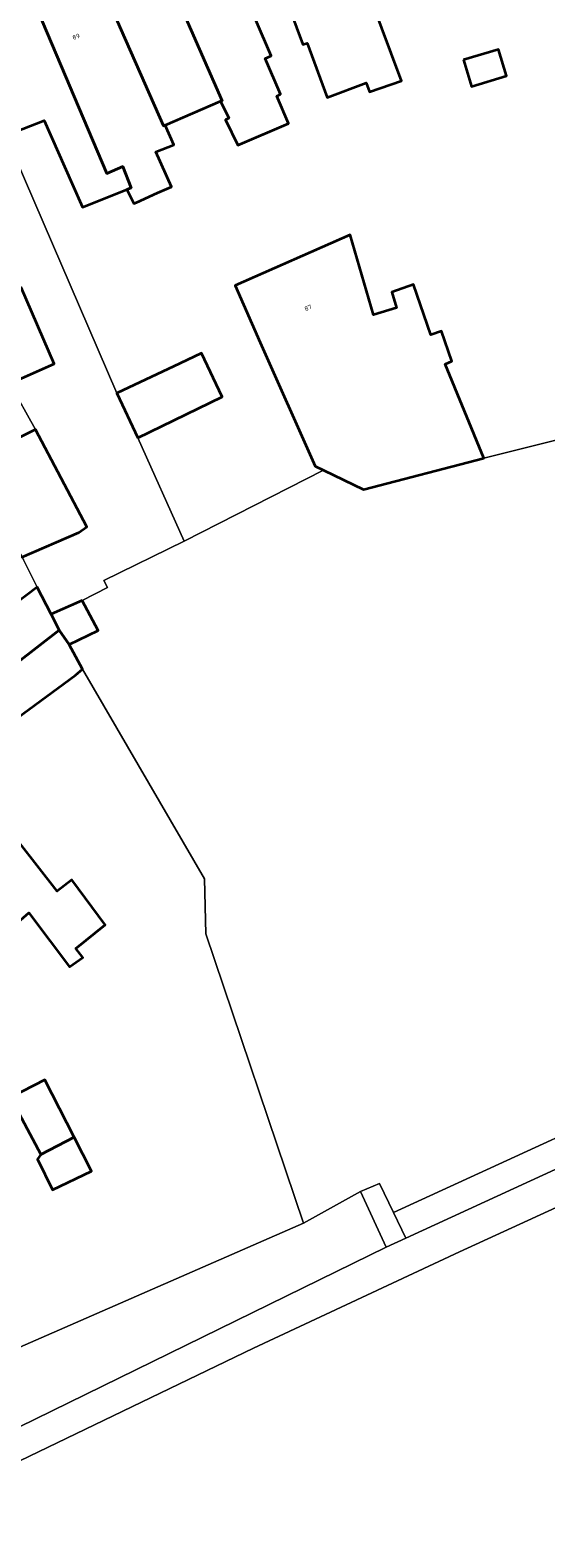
# Model space of a CAD drawing. Header units: metres. Extents: x 197700 to 204338, y 317132 to 325229.
# Tile 816 of 1056: x 202206 to 202247, y 320664 to 320785. Entities that reach past the tile are written whole.
import ezdxf
from ezdxf.enums import TextEntityAlignment as Align

# ---------------------------------------------------------------- set-up
doc = ezdxf.new("R2010")
doc.units = ezdxf.units.M
for name, color, linetype, lineweight in [('B-WE-GR-BEPLANTING_CULTUUR_HEESTERS-GV', 90, 'Continuous', 18), ('B-WE-IE-TERREINAFSCHEIDING_KUNSTMATIG_HEKWERK-G', 20, 'IE-TERREINAFSCHEIDING-KUNSTMATIG', 18), ('B-WE-OG-BEBOUWING-GV', 7, 'Continuous', 35), ('B-WE-OG-BEBOUWING-T18', 10, 'Continuous', 18), ('B-WE-OG-TERREIN_CULTUURSCHEIDING-GV', 7, 'Continuous', 18), ('B-WE-OG-TERREIN_ERF-GV', 7, 'Continuous', 18), ('B-WE-VH-VERHARDING_ASFALT-GV', 252, 'Continuous', 18), ('B-WE-VH-VERHARDING_GESLOTEN-GV', 252, 'Continuous', 18), ('B-WE-VH-VERHARDING_OPEN-GV', 252, 'Continuous', 18)]:
    doc.layers.add(name, color=color, linetype=linetype, lineweight=lineweight)
doc.styles.add('NLCS-ISO-M200-T18', font='NLCS-ISO.ttf', dxfattribs={"height": 0.36})
doc.linetypes.add('IE-TERREINAFSCHEIDING-KUNSTMATIG', pattern='A,4,[82,NLCS.SHX,S=0.75,R=90,X=0,Y=0],4,-2', length=10)

msp = doc.modelspace()

# ---------------------------------------------------------------- linework, layer by layer
at = {"layer": 'B-WE-GR-BEPLANTING_CULTUUR_HEESTERS-GV'}
msp.add_lwpolyline([(202227.895, 320688.86), (202201.037, 320677.143), (202201.658, 320674.139), (202197.089, 320672.444), (202198.127, 320669.887), (202202.33, 320671.179), (202234.552, 320686.937), (202232.487, 320691.399)], close=True, dxfattribs=at)
at = {"layer": 'B-WE-IE-TERREINAFSCHEIDING_KUNSTMATIG_HEKWERK-G'}
for points in [[(202242.392, 320750.302), (202260.297, 320754.766), (202265.5, 320756.126)], [(202218.323, 320743.628), (202229.496, 320749.348)], [(202227.895, 320688.86), (202220.048, 320712.102), (202219.948, 320716.523), (202210.136, 320733.351)], [(202235.121, 320689.737), (202260.821, 320701.505)], [(202232.487, 320691.399), (202234.001, 320692.057)], [(202197.089, 320672.444), (202201.658, 320674.139), (202201.037, 320677.143), (202227.895, 320688.86)]]:
    msp.add_lwpolyline(points, dxfattribs=at)
at = {"layer": 'B-WE-OG-BEBOUWING-GV'}
for points in [[(202231.779, 320791.315), (202230.035, 320796.001), (202223.946, 320793.734), (202226.138, 320787.81), (202226.251, 320787.853), (202227.856, 320783.518), (202228.186, 320783.641), (202229.8, 320779.279), (202232.945, 320780.443), (202233.209, 320779.728), (202235.763, 320780.611)], [(202221.241, 320778.959), (202221.353, 320779.007), (202217.056, 320788.845), (202217.212, 320788.912), (202216.602, 320790.282), (202213.883, 320789.071), (202211.75, 320788.139), (202216.65, 320776.99), (202216.781, 320777.046)], [(202217.212, 320788.912), (202217.056, 320788.845), (202221.353, 320779.007), (202221.241, 320778.959), (202221.894, 320777.596), (202221.634, 320777.462), (202222.611, 320775.431), (202226.688, 320777.179), (202225.75, 320779.367), (202226.052, 320779.535), (202224.82, 320782.398), (202225.305, 320782.606), (202221.754, 320790.86)], [(202216.781, 320777.046), (202216.65, 320776.99), (202211.75, 320788.139), (202211.403, 320789.077), (202206.336, 320787.202), (202206.173, 320787.138), (202212.111, 320773.172), (202213.39, 320773.734), (202214.043, 320772.019), (202213.698, 320771.881), (202214.271, 320770.741), (202214.492, 320770.84), (202216.179, 320771.599), (202217.286, 320772.097), (202216.036, 320774.89), (202217.481, 320775.46)], [(202206.173, 320787.138), (202200.239, 320784.807), (202202.067, 320780.153), (202203.667, 320776.08), (202203.995, 320776.208), (202204.263, 320776.313), (202207.056, 320777.406), (202209.314, 320772.32), (202210.142, 320770.455), (202213.698, 320771.881), (202214.043, 320772.019), (202213.39, 320773.734), (202212.111, 320773.172)], [(202240.755, 320782.292), (202241.391, 320780.161), (202244.196, 320780.998), (202243.559, 320783.129)], [(202224.419, 320759.585), (202228.846, 320749.663), (202229.496, 320749.348), (202232.728, 320747.783), (202242.392, 320750.302), (202239.286, 320757.848), (202239.807, 320758.097), (202238.977, 320760.491), (202238.135, 320760.199), (202236.734, 320764.239), (202234.99, 320763.634), (202235.374, 320762.379), (202233.517, 320761.801), (202231.654, 320768.249), (202222.398, 320764.158)], [(202204.299, 320756.308), (202207.87, 320757.867), (202205.207, 320764.004), (202204.498, 320763.432), (202202.102, 320761.56)], [(202214.59, 320751.941), (202221.376, 320755.234), (202219.706, 320758.735), (202217.968, 320757.914), (202212.892, 320755.515)], [(202203.626, 320745.267), (202205.273, 320742.361), (202209.852, 320744.339), (202210.493, 320744.784), (202206.359, 320752.608), (202201.107, 320750.007), (202201.868, 320748.37)], [(202208.272, 320736.502), (202207.624, 320737.774), (202206.512, 320739.955), (202203.845, 320737.943), (202202.573, 320736.984), (202204.912, 320733.883)], [(202210.109, 320738.865), (202207.624, 320737.774), (202208.272, 320736.502), (202209.065, 320735.342), (202211.405, 320736.458)], [(202194.162, 320724.684), (202199.6, 320728.751), (202201.133, 320726.701), (202209.575, 320732.883), (202210.136, 320733.351), (202209.065, 320735.342), (202208.272, 320736.502), (202204.912, 320733.883), (202200.64, 320730.553), (202198.713, 320733.034), (202195.794, 320730.85), (202191.791, 320727.855)], [(202198.896, 320726.7), (202194.908, 320723.684), (202199.154, 320718.068), (202199.202, 320718.013), (202200.069, 320717.017), (202204.153, 320712.328), (202205.827, 320713.786), (202207.548, 320711.521), (202209.111, 320709.463), (202210.166, 320710.199), (202209.6, 320710.93), (202211.968, 320712.826), (202209.288, 320716.447), (202208.106, 320715.535), (202203.444, 320721.468), (202203.306, 320721.443)], [(202206.793, 320694.391), (202209.481, 320695.771), (202207.122, 320700.366), (202204.368, 320698.953)], [(202209.481, 320695.771), (202206.793, 320694.391), (202206.527, 320694.018), (202207.734, 320691.534), (202210.875, 320693.054)]]:
    msp.add_lwpolyline(points, close=True, dxfattribs=at)
at = {"layer": 'B-WE-OG-TERREIN_CULTUURSCHEIDING-GV'}
msp.add_lwpolyline([(202235.121, 320689.737), (202236.124, 320687.66), (202262.15, 320699.635), (202260.821, 320701.505)], close=True, dxfattribs=at)
at = {"layer": 'B-WE-OG-TERREIN_ERF-GV'}
for points in [[(202231.779, 320791.315), (202235.763, 320780.611), (202233.209, 320779.728), (202232.945, 320780.443), (202229.8, 320779.279), (202228.186, 320783.641), (202227.856, 320783.518), (202226.251, 320787.853)], [(202221.754, 320790.86), (202225.305, 320782.606), (202224.82, 320782.398), (202226.052, 320779.535), (202225.75, 320779.367), (202226.688, 320777.179), (202222.611, 320775.431), (202221.634, 320777.462), (202221.894, 320777.596), (202221.241, 320778.959), (202216.781, 320777.046), (202217.481, 320775.46), (202216.036, 320774.89), (202217.286, 320772.097), (202216.179, 320771.599), (202214.492, 320770.84), (202214.271, 320770.741), (202213.698, 320771.881), (202210.142, 320770.455), (202209.314, 320772.32), (202207.056, 320777.406), (202204.263, 320776.313)], [(202203.995, 320776.208), (202212.892, 320755.515), (202217.968, 320757.914), (202219.706, 320758.735), (202221.376, 320755.234), (202214.59, 320751.941), (202218.323, 320743.628), (202229.496, 320749.348), (202228.846, 320749.663), (202224.419, 320759.585), (202222.398, 320764.158), (202231.654, 320768.249), (202233.517, 320761.801), (202235.374, 320762.379), (202234.99, 320763.634), (202236.734, 320764.239), (202238.135, 320760.199), (202238.977, 320760.491), (202239.807, 320758.097), (202239.286, 320757.848), (202242.392, 320750.302), (202260.297, 320754.766)], [(202201.107, 320750.007), (202206.359, 320752.608), (202204.299, 320756.308)], [(202260.297, 320754.766), (202242.392, 320750.302), (202232.728, 320747.783), (202229.496, 320749.348), (202218.323, 320743.628), (202211.852, 320740.476), (202212.148, 320739.905), (202210.109, 320738.865), (202211.405, 320736.458), (202209.065, 320735.342), (202210.136, 320733.351), (202219.948, 320716.523), (202220.048, 320712.102), (202227.895, 320688.86), (202232.487, 320691.399), (202234.001, 320692.057), (202235.121, 320689.737), (202260.821, 320701.505)], [(202203.845, 320737.943), (202206.512, 320739.955), (202205.401, 320742.135)], [(202163.528, 320664.203), (202163.594, 320663.91), (202163.666, 320663.601), (202165.389, 320663.869), (202166.405, 320663.957), (202168.992, 320664.515), (202177.155, 320665.356), (202196.142, 320669.276), (202198.127, 320669.887), (202197.089, 320672.444), (202201.658, 320674.139), (202201.037, 320677.143), (202227.895, 320688.86), (202220.048, 320712.102), (202219.948, 320716.523), (202210.136, 320733.351), (202209.575, 320732.883), (202201.133, 320726.701)], [(202203.444, 320721.468), (202208.106, 320715.535), (202209.288, 320716.447), (202211.968, 320712.826), (202209.6, 320710.93), (202210.166, 320710.199), (202209.111, 320709.463), (202207.548, 320711.521), (202205.827, 320713.786)], [(202283.99, 320701.221), (202277.242, 320702.984), (202272.129, 320701.102), (202240.423, 320686.565), (202223.884, 320678.818), (202203.617, 320669.062), (202198.763, 320667.064), (202188.549, 320664.746), (202170.948, 320660.95), (202167.161, 320660.041), (202166.132, 320659.848), (202166.033, 320659.809), (202166.367, 320658.465), (202166.965, 320655.567), (202170.406, 320639.064), (202172.332, 320633.017)]]:
    msp.add_lwpolyline(points, dxfattribs=at)
for points in [[(202240.755, 320782.292), (202243.559, 320783.129), (202244.196, 320780.998), (202241.391, 320780.161)], [(202209.481, 320695.771), (202210.875, 320693.054), (202207.734, 320691.534), (202206.527, 320694.018), (202206.793, 320694.391), (202204.368, 320698.953), (202207.122, 320700.366)]]:
    msp.add_lwpolyline(points, close=True, dxfattribs=at)
at = {"layer": 'B-WE-VH-VERHARDING_ASFALT-GV'}
msp.add_lwpolyline([(202236.124, 320687.66), (202234.552, 320686.937), (202202.33, 320671.179), (202198.127, 320669.887), (202196.142, 320669.276), (202177.155, 320665.356), (202168.992, 320664.515), (202166.405, 320663.957), (202165.389, 320663.869), (202166.132, 320659.848), (202167.161, 320660.041), (202170.948, 320660.95), (202188.549, 320664.746), (202198.763, 320667.064), (202203.617, 320669.062), (202223.884, 320678.818), (202240.423, 320686.565), (202272.129, 320701.102), (202270.907, 320703.664), (202262.15, 320699.635)], close=True, dxfattribs=at)
at = {"layer": 'B-WE-VH-VERHARDING_GESLOTEN-GV'}
msp.add_lwpolyline([(202205.207, 320764.004), (202207.87, 320757.867), (202204.299, 320756.308), (202206.359, 320752.608), (202210.493, 320744.784), (202209.852, 320744.339), (202205.273, 320742.361), (202205.401, 320742.135), (202206.512, 320739.955), (202207.624, 320737.774), (202210.109, 320738.865), (202212.148, 320739.905), (202211.852, 320740.476), (202218.323, 320743.628), (202214.59, 320751.941), (202212.892, 320755.515), (202203.995, 320776.208), (202203.667, 320776.08), (202202.067, 320780.153), (202200.239, 320784.807)], dxfattribs=at)
at = {"layer": 'B-WE-VH-VERHARDING_OPEN-GV'}
msp.add_lwpolyline([(202236.124, 320687.66), (202235.121, 320689.737), (202234.001, 320692.057), (202232.487, 320691.399), (202234.552, 320686.937)], close=True, dxfattribs=at)

# ---------------------------------------------------------------- texts
at = {"layer": 'B-WE-OG-BEBOUWING-T18', "style": 'NLCS-ISO-M200-T18'}
for s, rotation, p in [('89', 20.3, (202209.633, 320784.157)), ('87', 23.8, (202228.269, 320762.379))]:
    msp.add_text(s, height=0.36, rotation=rotation, dxfattribs=at).set_placement(p, align=Align.MIDDLE)

doc.saveas('drawing.dxf')
